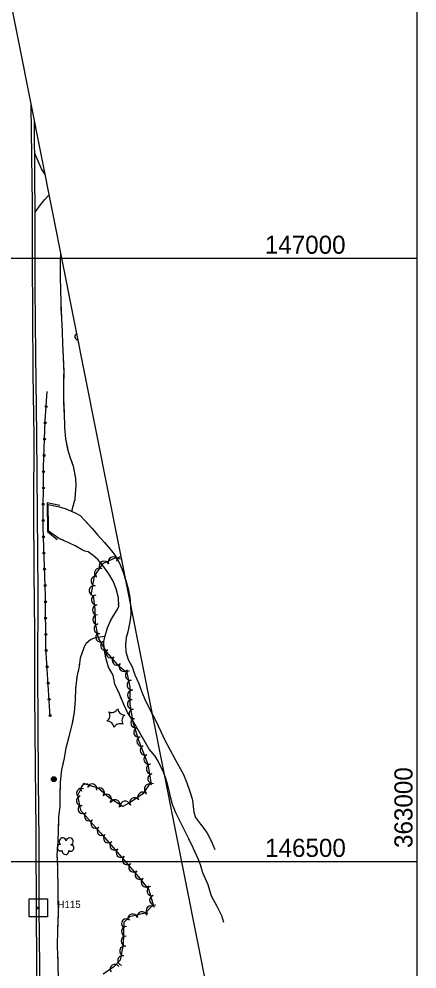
# Model space of a CAD drawing. Extents: x 353423 to 364002, y 127000 to 201942.
# Drawn here: x 362670 to 363000, y 146411 to 147198 of the extents above; entities that cross this region are included whole.
import ezdxf

# ---------------------------------------------------------------- set-up
doc = ezdxf.new("R2010")
doc.units = 0
for name, color, linetype in [('E_BMGRD', 7, 'Continuous'), ('E_DTM_SlopeBottom', 7, 'Continuous'), ('E_DTM_SlopeTop', 7, 'Continuous'), ('E_FEN_Generic', 7, 'Continuous'), ('E_LAND_BrushLine', 7, 'Continuous'), ('E_LAND_TreeLine', 7, 'Continuous'), ('E_MISCPROP', 7, 'Continuous'), ('E_RDWY_Gravel', 7, 'Continuous'), ('E_STRUCT_WingWall', 7, 'Continuous')]:
    doc.layers.add(name, color=color, linetype=linetype)

msp = doc.modelspace()

# ---------------------------------------------------------------- linework, layer by layer
at = {"layer": 'E_BMGRD'}
msp.add_lwpolyline([(362678.38, 146453.92), (362678.38, 146468.92), (362693.38, 146468.92), (362693.38, 146453.92)], close=True, dxfattribs=at)
msp.add_circle((362685.8, 146461.37), 0.832, dxfattribs=at)
at = {"layer": 'E_DTM_SlopeBottom'}
msp.add_lwpolyline([(362703.66, 146795.03), (362693.22, 146797.26), (362693.54, 146773.44), (362701.61, 146766.89)], dxfattribs=at)
at = {"layer": 'E_DTM_SlopeTop'}
for points in [[(362679.68, 147128.4), (362679.73, 147126.09), (362680.15, 147084.84), (362680.83, 147044.74), (362680.79, 146997.01), (362681.15, 146955.3), (362681.45, 146904.59), (362682.02, 146852.27), (362682.01, 146793.37), (362682.25, 146739.4), (362682.68, 146690.14), (362682.79, 146638.75), (362683.29, 146578.78), (362683.77, 146525.23), (362684.12, 146453.12), (362684.6, 146389.75)], [(362687.51, 146372.75), (362687.12, 146412.29), (362686.45, 146461.64), (362686.56, 146517.06), (362685.96, 146567.37), (362685.7, 146613.42), (362685.46, 146658.31), (362685.62, 146722.95), (362684.53, 146853.48), (362683.82, 146919.9), (362683.29, 146975.1), (362683.36, 147035.15), (362682.7, 147108.27), (362682.62, 147113.63)]]:
    msp.add_lwpolyline(points, dxfattribs=at)
at = {"layer": 'E_FEN_Generic'}
for points in [[(362754.91, 146750.58), (362749.27, 146751.28), (362739.21, 146746.72), (362732.18, 146736.46), (362729.31, 146720.85)], [(362731.42, 146720.46), (362732.63, 146709.28), (362732.97, 146697.63), (362735.42, 146685.21), (362742.49, 146673.34), (362751.34, 146663.31), (362759.38, 146656.54), (362761.75, 146644.49), (362761.7, 146629.99), (362764.15, 146615.42), (362769.21, 146599.7), (362776.67, 146580.55), (362779.11, 146565.66), (362772.48, 146556.1), (362762.86, 146549.42), (362756.07, 146545.6), (362744.52, 146552.68), (362735.63, 146560.85), (362723.37, 146564.57), (362718.39, 146554.78), (362720.92, 146542.62), (362737.32, 146523.83), (362753.12, 146505.57), (362768.84, 146487.35), (362777.54, 146476.49), (362781.12, 146463.96), (362774.37, 146457.06), (362761.4, 146453.92), (362756.93, 146449.32), (362756.35, 146430.85), (362753.63, 146418.09), (362748.45, 146412.51), (362739.8, 146406.47)]]:
    msp.add_lwpolyline(points, dxfattribs=at)
for centre, radius, start, end in [((362718.99, 146934.95), 2.78, 117.49563, 265.02697), ((362721.86, 146930.78), 2.78, 188.0433, 194.47931), ((362740.44, 146744.92), 4.1, 24.37172, 204.3564), ((362747.91, 146748.31), 4.1, 24.37172, 204.3564), ((362754.7, 146748.44), 4.1, 92.55493, 172.96388), ((362736.56, 146739.06), 4.1, 55.57008, 235.55476), ((362733.64, 146732.56), 4.1, 79.60922, 259.5939), ((362732.16, 146724.49), 4.1, 79.60922, 259.5939), ((362733.94, 146716.7), 4.01, 96.17729, 276.16197), ((362734.75, 146708.56), 4.01, 91.6688, 271.65348), ((362734.98, 146700.55), 4.01, 91.6688, 271.65348), ((362736.02, 146692.98), 4.01, 101.15432, 281.139), ((362737.48, 146685.84), 4.01, 120.81712, 300.8018), ((362741.58, 146678.96), 4.01, 120.81712, 300.8018), ((362745.86, 146672.69), 4.01, 131.42812, 311.41279), ((362751.17, 146666.68), 4.01, 131.42812, 311.41279), ((362756.8, 146661.45), 4.01, 139.93047, 319.91514), ((362762, 146654.12), 4.01, 101.14646, 281.13114), ((362763.55, 146646.26), 4.01, 101.14646, 281.13114), ((362763.83, 146637.85), 4.01, 89.80625, 269.79093), ((362763.8, 146630.2), 4.01, 99.52099, 279.50566), ((362739.46, 146620.87), 5.72, 306.15494, 31.91985), ((362746.64, 146629.13), 5.72, 246.15494, 331.91986), ((362757.38, 146627.05), 5.72, 186.15495, 271.91986), ((362765.12, 146622.29), 4.01, 99.52099, 279.50566), ((362743.03, 146610.53), 5.72, 6.15494, 91.91985), ((362760.95, 146616.71), 5.72, 126.15494, 211.91986), ((362766.57, 146614.73), 4.01, 107.87528, 287.85996), ((362753.77, 146608.45), 5.72, 66.15494, 151.91985), ((362769.03, 146607.1), 4.01, 107.87528, 287.85996), ((362771.5, 146599.61), 4.01, 111.29757, 291.28225), ((362774.41, 146592.14), 4.01, 111.29757, 291.28225), ((362777.32, 146584.67), 4.01, 111.29757, 291.28225), ((362779.46, 146576.54), 4.01, 99.31085, 279.29552), ((362780.75, 146568.63), 4.01, 99.31085, 279.29552), ((362721.65, 146556.56), 4.01, 63.03918, 243.02385), ((362725.23, 146560.1), 4.01, 29.76615, 209.75083), ((362730.52, 146560.21), 4.01, 343.13019, 163.11487), ((362736.65, 146557.06), 4.01, 317.43511, 137.41978), ((362777.79, 146560.07), 4.01, 55.24208, 235.22676), ((362721.45, 146550.36), 4.01, 101.76654, 281.75122), ((362742.55, 146551.64), 4.01, 317.43511, 137.41978), ((362765.67, 146548.82), 4.01, 34.77054, 214.75522), ((362772.26, 146553.39), 4.01, 34.77054, 214.75522), ((362722.86, 146543.59), 4.01, 131.11126, 311.09593), ((362749.63, 146547.09), 4.01, 328.50072, 148.4854), ((362757.84, 146546.1), 4.01, 11.47936, 191.46403), ((362728.13, 146537.55), 4.01, 131.11126, 311.09593), ((362733.4, 146531.51), 4.01, 131.11126, 311.09593), ((362738.67, 146525.47), 4.01, 131.11126, 311.09593), ((362743.92, 146519.4), 4.01, 130.88463, 310.8693), ((362704.31, 146511.47), 2.78, 92.33817, 300.11116), ((362706.08, 146516.54), 2.97, 9.36728, 230.60116), ((362711.94, 146516.53), 2.97, 287.01809, 169.99136), ((362712.79, 146511.07), 2.61, 231.72333, 89.65593), ((362749.17, 146513.34), 4.01, 130.88463, 310.8693), ((362708.43, 146508.54), 2.78, 169.01518, 10.02623), ((362754.41, 146507.28), 4.01, 130.88463, 310.8693), ((362759.65, 146501.21), 4.01, 130.80055, 310.78523), ((362764.89, 146495.14), 4.01, 130.80055, 310.78523), ((362770.12, 146489.08), 4.01, 130.80055, 310.78523), ((362775.2, 146482.77), 4.01, 128.71893, 308.70361), ((362780.01, 146475.48), 4.01, 105.92529, 285.90997), ((362782.21, 146467.78), 4.01, 105.92529, 285.90997), ((362771.94, 146454.31), 4.01, 13.61722, 193.60189), ((362779.37, 146459.17), 4.01, 45.64603, 225.63071), ((362758.94, 146448.38), 4.01, 45.83596, 225.82064), ((362764.15, 146452.43), 4.01, 13.61722, 193.60189), ((362758.8, 146441.96), 4.01, 88.22443, 268.20911), ((362758.55, 146433.95), 4.01, 88.22443, 268.20911), ((362757.39, 146425.67), 4.01, 77.95186, 257.93654), ((362755.72, 146417.84), 4.01, 77.95186, 257.93654), ((362749.48, 146410.67), 4.01, 34.94185, 214.92653)]:
    msp.add_arc(centre, radius, start, end, dxfattribs=at)
at = {"layer": 'E_LAND_BrushLine'}
for centre, radius in [((362698.73, 146568.19), 2.02), ((362698.71, 146568.19), 1.52), ((362698.75, 146568.2), 1.01), ((362698.74, 146568.2), 0.502)]:
    msp.add_circle(centre, radius, dxfattribs=at)
at = {"layer": 'E_LAND_TreeLine'}
for p, q in [((363000, 147000), (363000, 149500)), ((363000, 145000), (363000, 148000)), ((358000, 147000), (363000, 147000)), ((359000, 147000), (363000, 147000)), ((359000, 146500), (363000, 146500))]:
    msp.add_line(p, q, dxfattribs=at)
at = {"layer": 'E_MISCPROP'}
for points in [[(362691.42, 147069.4), (362688.41, 147074.06), (362682.89, 147086.99)], [(362683.33, 147038.3), (362688.5, 147045.3), (362691.23, 147048.74), (362694.1, 147051.76), (362694.87, 147052.09)], [(362695.68, 146619.91), (362692.21, 146677.28), (362691.75, 146719.8), (362689.81, 146776.94), (362690.24, 146827.17), (362691.69, 146865.3), (362693.31, 146889.47)], [(362695.68, 146619.91), (362692.21, 146677.28), (362691.75, 146719.8), (362689.81, 146776.94), (362690.24, 146827.17), (362691.69, 146865.3), (362693.31, 146889.47)]]:
    msp.add_lwpolyline(points, dxfattribs=at)
for centre, radius in [((362692.48, 146877), 0.785), ((362692.48, 146877), 0.396), ((362691.62, 146863.54), 0.785), ((362691.62, 146863.54), 0.396), ((362691.11, 146850.06), 0.785), ((362691.11, 146850.06), 0.396), ((362690.6, 146836.58), 0.785), ((362690.6, 146836.58), 0.396), ((362690.21, 146823.1), 0.785), ((362690.2, 146823.1), 0.396), ((362690.09, 146809.61), 0.785), ((362690.09, 146809.61), 0.396), ((362689.98, 146796.12), 0.785), ((362689.98, 146796.12), 0.396), ((362689.86, 146782.63), 0.785), ((362689.86, 146782.63), 0.396), ((362690.08, 146769.15), 0.785), ((362690.08, 146769.15), 0.396), ((362690.53, 146755.67), 0.785), ((362690.53, 146755.67), 0.396), ((362690.99, 146742.19), 0.785), ((362690.99, 146742.19), 0.396), ((362691.45, 146728.7), 0.785), ((362691.45, 146728.7), 0.396), ((362691.8, 146715.22), 0.785), ((362691.8, 146715.22), 0.396), ((362691.94, 146701.73), 0.785), ((362691.94, 146701.73), 0.396), ((362692.09, 146688.24), 0.785), ((362692.09, 146688.24), 0.396), ((362692.36, 146674.76), 0.785), ((362692.36, 146674.76), 0.396), ((362693.17, 146661.3), 0.785), ((362693.17, 146661.3), 0.396), ((362693.99, 146647.83), 0.785), ((362693.99, 146647.83), 0.396), ((362694.8, 146634.37), 0.785), ((362694.8, 146634.37), 0.396), ((362695.62, 146620.9), 0.785), ((362695.62, 146620.9), 0.396)]:
    msp.add_circle(centre, radius, dxfattribs=at)
at = {"layer": 'E_RDWY_Gravel'}
msp.add_lwpolyline([(362964.83, 145696.34), (362614.4, 147456.22)], dxfattribs=at)
at = {"layer": 'E_STRUCT_WingWall'}
for points in [[(362704.26, 147004.95), (362704.13, 146995.82), (362704.07, 146983.98), (362704.28, 146974.12), (362704.41, 146963.21), (362705.02, 146950.41), (362705.59, 146939.05), (362705.95, 146929.21), (362706.41, 146918.37), (362706.9, 146906.12), (362706.64, 146894.17), (362706.83, 146882.94), (362707.18, 146872.05), (362707.7, 146859.81), (362708.52, 146850.4), (362710.12, 146841.83), (362712.31, 146834.66), (362714.81, 146827.57), (362716.58, 146817.65), (362717.05, 146811.33), (362716.47, 146805.08), (362716.2, 146799.88), (362715.74, 146798.43), (362713.34, 146790.21)], [(362704.21, 147001.58), (362704.18, 146999.46)], [(362704.12, 146995.21), (362704.11, 146993.08)], [(362704.1, 146988.83), (362704.07, 146983.98), (362704.28, 146974.12), (362704.41, 146963.21), (362704.66, 146958.04)], [(362704.66, 146958.04), (362705.02, 146950.41), (362705.59, 146939.05), (362705.95, 146929.21), (362706.03, 146927.26)], [(362706.22, 146923.02), (362706.31, 146920.9)], [(362706.48, 146916.65), (362706.57, 146914.53)], [(362706.73, 146910.28), (362706.82, 146908.16)], [(362706.85, 146903.91), (362706.64, 146894.17), (362706.83, 146882.94), (362707.15, 146873.11)], [(362707.15, 146873.11), (362707.18, 146872.05), (362707.7, 146859.81), (362708.52, 146850.4), (362710, 146842.48)], [(362711.17, 146838.4), (362711.79, 146836.37)], [(362713.13, 146832.34), (362713.84, 146830.33)], [(362716.17, 146819.99), (362716.58, 146817.65), (362717.05, 146811.33), (362716.47, 146805.08), (362716.2, 146799.88), (362715.74, 146798.43), (362713.34, 146790.21)], [(362715.04, 146826.27), (362715.42, 146824.18)], [(362839.72, 146449.41), (362838.21, 146454.81), (362834.32, 146462.58), (362829.46, 146471.19), (362826.82, 146480.6), (362822.29, 146490.58), (362820.27, 146497.17), (362818.34, 146502.17), (362814.44, 146511.37), (362810.8, 146518.79), (362803.19, 146533.67), (362799.89, 146540.33), (362797.11, 146547.15), (362795.56, 146553.54), (362794.66, 146557.77), (362793.4, 146563.27), (362791.61, 146568.6), (362789.68, 146573.96), (362785.33, 146583.06), (362782.76, 146587.26), (362777.85, 146593.02), (362764.54, 146616.31), (362759.91, 146623.32), (362756.7, 146630.08), (362752.8, 146639.52), (362749.27, 146647.06), (362747.87, 146654.52), (362744.17, 146661.12), (362741.92, 146668.76), (362740.59, 146676.15), (362740.33, 146682.35), (362741.23, 146687.06), (362743.19, 146693.64), (362745.73, 146699.47), (362748.42, 146704.11), (362751.17, 146708.69), (362752.57, 146711.6), (362752.39, 146718.55), (362750.42, 146725.99), (362747.88, 146732.4), (362744.44, 146738.39), (362739.47, 146745.37), (362735.37, 146750.2), (362731.39, 146753.73), (362727.29, 146756.64), (362724.58, 146757.26), (362721.57, 146758.48), (362717.05, 146761.29), (362711.21, 146764.06), (362702.81, 146767.77), (362694.45, 146773.9), (362693.91, 146795.95), (362703.37, 146793.88), (362708.56, 146792.27), (362716.33, 146788.92), (362720.65, 146786.68), (362724.87, 146782.45), (362730.22, 146776.31), (362734.84, 146770.86), (362740.64, 146764.38), (362745.57, 146758.94), (362748.87, 146754.7), (362751.47, 146750.51), (362754.01, 146745.32), (362756.64, 146738.93), (362758.34, 146732.99), (362760.48, 146725.99), (362761.71, 146719.18), (362762.26, 146712.03), (362762.53, 146705.1), (362762.06, 146700.15), (362761.09, 146694.53), (362760.08, 146690.32), (362758.87, 146685.7), (362758.29, 146679.7), (362758.42, 146673.83), (362760.43, 146667.37), (362763.59, 146661.26), (362765.98, 146654.61), (362768.84, 146648.08), (362771.48, 146641.22), (362774.63, 146633.7), (362778.52, 146625.53), (362783, 146616.97), (362787.48, 146607.75), (362790.8, 146600.54), (362795.03, 146592.75), (362798.91, 146585.53), (362802.16, 146579.53), (362806.43, 146572.01), (362809.17, 146565.21), (362811.34, 146558.81), (362813.37, 146551.99), (362813.99, 146548.66), (362814.4, 146545.56), (362814.79, 146540.81), (362816.32, 146536.5), (362820.36, 146530.98), (362825.57, 146524.05), (362829.14, 146516.95), (362832.22, 146509.85)], [(362694.36, 146777.54), (362693.91, 146795.95), (362703.37, 146793.88), (362705.06, 146793.35)], [(362790.56, 146571.51), (362789.68, 146573.96), (362785.33, 146583.06), (362782.76, 146587.26), (362777.85, 146593.02), (362764.54, 146616.31), (362759.91, 146623.32), (362756.7, 146630.08), (362752.8, 146639.52), (362749.27, 146647.06), (362747.87, 146654.52), (362744.17, 146661.12), (362741.92, 146668.76), (362740.59, 146676.15), (362740.33, 146682.35), (362741.23, 146687.06), (362743.19, 146693.64), (362745.73, 146699.47), (362748.42, 146704.11), (362751.17, 146708.69), (362752.57, 146711.6), (362752.39, 146718.55), (362750.42, 146725.99), (362747.88, 146732.4), (362744.44, 146738.39), (362739.47, 146745.37), (362735.37, 146750.2), (362731.39, 146753.73), (362727.29, 146756.64), (362724.58, 146757.26), (362721.57, 146758.48), (362717.05, 146761.29), (362711.21, 146764.06), (362702.81, 146767.77), (362694.45, 146773.9), (362693.91, 146795.95), (362703.37, 146793.88), (362708.56, 146792.27), (362716.33, 146788.92), (362720.65, 146786.68), (362724.87, 146782.45), (362730.22, 146776.31), (362734.84, 146770.86), (362740.64, 146764.38), (362745.57, 146758.94), (362748.87, 146754.7), (362751.47, 146750.51), (362754.01, 146745.32), (362756.64, 146738.93), (362758.34, 146732.99), (362758.54, 146732.33)], [(362705.06, 146793.35), (362708.56, 146792.27), (362716.33, 146788.92), (362720.65, 146786.68), (362724.87, 146782.45), (362729.4, 146777.24)], [(362696.5, 146772.4), (362694.84, 146773.62)], [(362732.08, 146774.11), (362733.41, 146772.54)], [(362701.48, 146768.74), (362699.82, 146769.96)], [(362706.96, 146765.94), (362705.07, 146766.77)], [(362736.12, 146769.43), (362737.49, 146767.9)], [(362740.24, 146764.83), (362740.64, 146764.38), (362741.62, 146763.3)], [(362736.13, 146749.3), (362735.37, 146750.2), (362731.39, 146753.73), (362727.29, 146756.64), (362724.58, 146757.26), (362721.57, 146758.48), (362717.05, 146761.29), (362711.21, 146764.06), (362710.73, 146764.27)], [(362744.39, 146760.25), (362745.57, 146758.94), (362748.87, 146754.7), (362751.47, 146750.51), (362754.01, 146745.32), (362756.64, 146738.93), (362758.05, 146734.01)], [(362751.02, 146723.74), (362750.42, 146725.99), (362747.88, 146732.4), (362744.44, 146738.39), (362739.47, 146745.37), (362736.13, 146749.3)], [(362758.05, 146734.01), (362758.34, 146732.99), (362758.54, 146732.33)], [(362752.41, 146717.73), (362752.39, 146718.55), (362752.07, 146719.75)], [(362752.55, 146711.56), (362752.57, 146711.6), (362752.52, 146713.61)], [(362762.06, 146714.66), (362762.26, 146712.03), (362762.53, 146705.1), (362762.06, 146700.15), (362761.09, 146694.53), (362760.08, 146690.32), (362758.87, 146685.7), (362758.29, 146679.7), (362758.42, 146673.83), (362760.43, 146667.37), (362763.59, 146661.26), (362765.98, 146654.61), (362768.84, 146648.08), (362771.48, 146641.22), (362774.63, 146633.7), (362778.52, 146625.53), (362780.6, 146621.56)], [(362762.06, 146714.66), (362762.26, 146712.03), (362762.53, 146705.1), (362762.49, 146704.64)], [(362740.95, 146674.13), (362740.59, 146676.15), (362740.33, 146682.35), (362741.23, 146687.06), (362743.19, 146693.64), (362745.73, 146699.47), (362747.53, 146702.58)], [(362749.63, 146706.12), (362750.69, 146707.89)], [(362761.07, 146694.45), (362760.59, 146692.44)], [(362762.1, 146700.54), (362762.06, 146700.15), (362761.78, 146698.51)], [(362702.69, 146400.97), (362702.32, 146416.14), (362701.79, 146429.05), (362702.09, 146443.53), (362702.66, 146457.55), (362702.45, 146470.12), (362702.4, 146481.37), (362702.18, 146489.5), (362701.94, 146496.56), (362701.62, 146505.23), (362702.47, 146516.38), (362702.64, 146526.21), (362703.02, 146536.76), (362703.91, 146545.88), (362704.01, 146555.77), (362704.3, 146565.74), (362705.28, 146575.87), (362707.5, 146585.67), (362709, 146594.19), (362711.51, 146603.57), (362713.93, 146613.27), (362715.99, 146623.76), (362716.73, 146634.08), (362716.94, 146643.12), (362718.21, 146653.07), (362719.99, 146661.54), (362720.9, 146668.81), (362723.99, 146677.26), (362725.68, 146681.01), (362729.2, 146684.02), (362733.73, 146685.82), (362737.26, 146686.3), (362741.17, 146686.73)], [(362720.92, 146668.89), (362723.99, 146677.26), (362725.68, 146681.01), (362729.2, 146684.02), (362733.73, 146685.82), (362737.26, 146686.3), (362741.17, 146686.73)], [(362759.59, 146688.45), (362759.07, 146686.45)], [(362758.55, 146682.38), (362758.29, 146679.7), (362758.42, 146673.83), (362760.43, 146667.37), (362763.59, 146661.26), (362765.98, 146654.61), (362766.22, 146654.06)], [(362749.82, 146645.89), (362749.27, 146647.06), (362747.87, 146654.52), (362744.17, 146661.12), (362741.92, 146668.76), (362740.95, 146674.13)], [(362720.12, 146662.62), (362720.38, 146664.71)], [(362718.91, 146656.42), (362719.35, 146658.48)], [(362717.84, 146650.2), (362718.11, 146652.29)], [(362766.22, 146654.06), (362768.84, 146648.08), (362771.48, 146641.22), (362774.63, 146633.7), (362778, 146626.62)], [(362714.4, 146615.68), (362715.99, 146623.76), (362716.73, 146634.08), (362716.94, 146643.12), (362717.31, 146646.02)], [(362752.44, 146640.29), (362751.57, 146642.16)], [(362754.84, 146634.59), (362754.05, 146636.5)], [(362757.25, 146628.91), (362756.7, 146630.08), (362756.41, 146630.79)], [(362774.17, 146599.47), (362764.54, 146616.31), (362759.91, 146623.32), (362759.02, 146625.19)], [(362779.87, 146622.95), (362780.6, 146621.56)], [(362707.55, 146585.93), (362709, 146594.19), (362711.51, 146603.57), (362713.93, 146613.27), (362714.4, 146615.68)], [(362789.63, 146574.08), (362785.33, 146583.06), (362782.76, 146587.26), (362777.85, 146593.02), (362774.17, 146599.47)], [(362706.16, 146579.77), (362706.63, 146581.82)], [(362704.45, 146567.27), (362704.65, 146569.37)], [(362705.06, 146573.56), (362705.26, 146575.66)], [(362702.87, 146532.57), (362703.02, 146536.76), (362703.91, 146545.88), (362704.01, 146555.77), (362704.22, 146563.07)], [(362701.73, 146502.07), (362701.62, 146505.23), (362702.47, 146516.38), (362702.64, 146526.21), (362702.87, 146532.57)], [(362701.97, 146495.76), (362701.94, 146496.56), (362701.89, 146497.86)], [(362702.18, 146489.44), (362702.18, 146489.5), (362702.11, 146491.54)], [(362702.35, 146483.12), (362702.29, 146485.23)], [(362702.29, 146448.38), (362702.66, 146457.55), (362702.45, 146470.12), (362702.41, 146478.91)], [(362702.25, 146417.85), (362701.79, 146429.05), (362702.09, 146443.53), (362702.29, 146448.38)], [(362702.43, 146411.53), (362702.38, 146413.64)]]:
    msp.add_lwpolyline(points, dxfattribs=at)

# ---------------------------------------------------------------- texts
at = {"layer": 'E_BMGRD'}
msp.add_text('H115', height=6, dxfattribs=at).set_placement((362701.8, 146461.37))
at = {"layer": 'E_LAND_TreeLine'}
for s, p in [('  147000  ', (362862.64, 147003.75)), ('  147000  ', (362862.64, 147003.75)), ('  146500  ', (362862.87, 146503.75))]:
    msp.add_text(s, height=15, dxfattribs=at).set_placement(p)
msp.add_text('  363000  ', height=15, rotation=90, dxfattribs=at).set_placement((362996.25, 146500))

doc.saveas('drawing.dxf')
